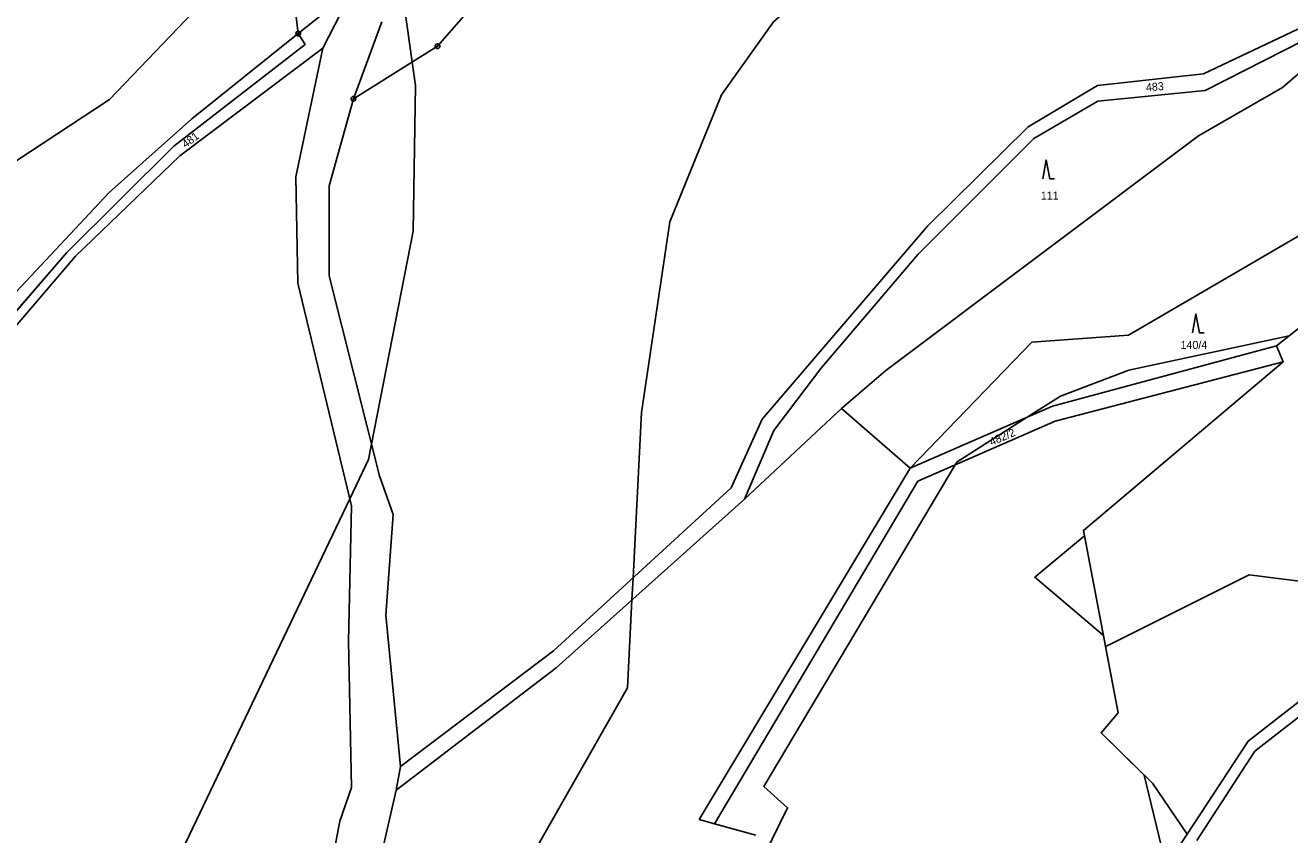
# Model space of a CAD drawing. Extents: x -547623 to -538651, y -1096714 to -1086522.
# Drawn here: x -544381.9 to -544113.4, y -1094736.7 to -1094564.7 of the extents above; entities that cross this region are included whole.
import ezdxf

# ---------------------------------------------------------------- set-up
doc = ezdxf.new("R2010")
doc.units = 0
for name, color, linetype in [('podzemní_provozovana', 7, 'Continuous'), ('Vrstva 1', 7, 'Continuous'), ('Vrstva 25', 7, 'Continuous'), ('Vrstva 41', 7, 'Continuous'), ('Vrstva 52', 7, 'Continuous'), ('Vrstva 83', 7, 'Continuous'), ('Vrstva 86', 7, 'Continuous')]:
    doc.layers.add(name, color=color, linetype=linetype)

msp = doc.modelspace()

# ---------------------------------------------------------------- linework, layer by layer
at = {"layer": 'Vrstva 1'}
for points in [[(-544323.9, -1094566.48), (-544325.99, -1094549.27)], [(-544281.83, -1094554.79), (-544294.33, -1094569.17)], [(-544312.38, -1094557.25), (-544318.72, -1094569.62)], [(-544312.2, -1094580.35), (-544306.16, -1094564)], [(-544323.9, -1094566.48), (-544346.53, -1094584.63)], [(-544131.65, -1094575.06), (-544111.61, -1094565.53)], [(-544100.48, -1094565.45), (-544114.86, -1094577.94)], [(-544318.72, -1094569.62), (-544349.08, -1094592.44)], [(-544324.41, -1094596.94), (-544318.72, -1094569.62)], [(-544294.33, -1094569.17), (-544312.2, -1094580.35)], [(-544131.33, -1094578.56), (-544110.29, -1094567.86)], [(-544154.18, -1094577.52), (-544131.65, -1094575.06)], [(-544168.92, -1094586.32), (-544154.18, -1094577.52)], [(-544154.13, -1094580.86), (-544131.33, -1094578.56)], [(-544114.86, -1094577.94), (-544132.76, -1094588.23)], [(-544317.33, -1094598.86), (-544312.2, -1094580.35)], [(-544167.71, -1094588.79), (-544154.13, -1094580.86)], [(-544346.53, -1094584.63), (-544364.09, -1094600.28)], [(-544190.3, -1094607.38), (-544168.92, -1094586.32)], [(-544132.76, -1094588.23), (-544199.13, -1094638.07)], [(-544192.23, -1094613.37), (-544167.71, -1094588.79)], [(-544349.08, -1094592.44), (-544371.18, -1094613.81)], [(-544324.01, -1094619.5), (-544324.41, -1094596.94)], [(-544317.32, -1094617.97), (-544317.33, -1094598.86)], [(-544364.09, -1094600.28), (-544386.87, -1094624.61)], [(-544147.59, -1094630.56), (-544100.7, -1094603.24)], [(-544225.42, -1094648.41), (-544190.3, -1094607.38)], [(-544122.16, -1094716.84), (-543983.7, -1094609)], [(-544088.17, -1094610.74), (-544116.16, -1094632.86)], [(-544212.96, -1094637.68), (-544192.23, -1094613.37)], [(-544120.79, -1094718.94), (-543982.35, -1094611.21)], [(-544371.18, -1094613.81), (-544399.29, -1094646.62)], [(-544306.66, -1094660.48), (-544317.32, -1094617.97)], [(-544312.63, -1094666.83), (-544324.01, -1094619.5)], [(-544193.94, -1094658.82), (-544168.14, -1094632.05)], [(-544168.14, -1094632.05), (-544147.59, -1094630.56)], [(-544163.71, -1094645.68), (-544116.16, -1094632.86)], [(-544116.16, -1094632.86), (-544114.71, -1094636.22)], [(-544114.71, -1094636.22), (-544163.15, -1094648.86)], [(-544114.71, -1094636.22), (-544157.16, -1094672.05)], [(-544222.92, -1094650.8), (-544212.96, -1094637.68)], [(-544199.13, -1094638.07), (-544208.52, -1094646.16)], [(-544193.94, -1094658.82), (-544163.71, -1094645.68)], [(-544231.97, -1094662.99), (-544225.42, -1094648.41)], [(-544208.52, -1094646.16), (-544229.14, -1094665.39)], [(-544193.94, -1094658.82), (-544208.52, -1094646.16)], [(-544229.14, -1094665.39), (-544222.92, -1094650.8)], [(-544163.15, -1094648.86), (-544192.3, -1094661.6)], [(-544238.77, -1094733.51), (-544193.94, -1094658.82)], [(-544303.75, -1094668.68), (-544306.66, -1094660.48)], [(-544192.3, -1094661.6), (-544235.5, -1094734.38)], [(-544269.67, -1094697.63), (-544231.97, -1094662.99)], [(-544313.23, -1094695.59), (-544312.63, -1094666.83)], [(-544229.14, -1094665.39), (-544269.15, -1094701.29)], [(-544305.32, -1094690.04), (-544303.75, -1094668.68)], [(-544157.16, -1094672.05), (-544149.79, -1094710.8)], [(-544302.17, -1094722.2), (-544305.32, -1094690.04)], [(-544312.63, -1094726.68), (-544313.23, -1094695.59)], [(-544302.17, -1094722.2), (-544269.67, -1094697.63)], [(-544269.15, -1094701.29), (-544303.12, -1094727.23)], [(-544149.79, -1094710.8), (-544153.43, -1094715.06)], [(-544153.43, -1094715.06), (-544142.48, -1094725.77)], [(-544135.15, -1094736.61), (-544122.16, -1094716.84)], [(-544133.08, -1094737.94), (-544120.79, -1094718.94)], [(-544303.12, -1094727.23), (-544302.17, -1094722.2)], [(-544142.48, -1094725.77), (-544135.15, -1094736.61)], [(-544328.97, -1094840.29), (-544303.12, -1094727.23)], [(-544315.09, -1094733.84), (-544312.63, -1094726.68)], [(-544334.97, -1094838.22), (-544315.09, -1094733.84)], [(-544235.5, -1094734.38), (-544238.77, -1094733.51)], [(-544226.72, -1094736.83), (-544235.5, -1094734.38)], [(-544180.29, -1094805.17), (-544135.15, -1094736.61)]]:
    msp.add_lwpolyline(points, dxfattribs=at)
at = {"layer": 'Vrstva 25'}
for points in [[(-544165.81, -1094597.32), (-544165.11, -1094593.32), (-544164.31, -1094597.32), (-544163.31, -1094597.32)], [(-544133.99, -1094630.1), (-544133.29, -1094626.1), (-544132.49, -1094630.1), (-544131.49, -1094630.1)]]:
    msp.add_lwpolyline(points, dxfattribs=at)
at = {"layer": 'Vrstva 41'}
for p, q in [((-544322.47, -1094568.79), (-544350.35, -1094590.41)), ((-544322.47, -1094568.79), (-544350.35, -1094590.41)), ((-544350.35, -1094590.41), (-544373.06, -1094613.03)), ((-544350.35, -1094590.41), (-544373.06, -1094613.03)), ((-544373.06, -1094613.03), (-544397.44, -1094641.23)), ((-544373.06, -1094613.03), (-544397.44, -1094641.23))]:
    msp.add_line(p, q, dxfattribs=at)
for points in [[(-544312.38, -1094557.25), (-544323.9, -1094566.48)], [(-544312.38, -1094557.25), (-544323.9, -1094566.48)], [(-544323.9, -1094566.48), (-544322.47, -1094568.79)], [(-544323.9, -1094566.48), (-544322.47, -1094568.79)]]:
    msp.add_lwpolyline(points, dxfattribs=at)
at = {"layer": 'Vrstva 52'}
for points in [[(-544350, -1094743), (-544312.98, -1094665.36), (-544309, -1094657), (-544308.36, -1094653.71), (-544299.5, -1094608.5), (-544299, -1094577.5), (-544299.69, -1094572.53), (-544301.75, -1094557.82), (-544302, -1094556), (-544304.91, -1094549.36), (-544321.5, -1094511.5)], [(-544103.5, -1094520.5), (-544124, -1094519), (-544175.5, -1094532.5), (-544198.5, -1094542.5), (-544223, -1094564), (-544234, -1094579.5), (-544245, -1094606.5), (-544251, -1094647), (-544252.8, -1094682.13), (-544253.04, -1094686.84), (-544254, -1094705.5), (-544275, -1094742.5)], [(-544507.11, -1094826.06), (-544507.22, -1094822.54), (-544508.77, -1094807.58), (-544504.91, -1094796.33), (-544486.45, -1094764.78), (-544477.63, -1094744.96), (-544475.79, -1094740.74), (-544459.21, -1094713.82), (-544426.74, -1094677.75), (-544397.44, -1094641.23), (-544373.06, -1094613.03), (-544350.35, -1094590.41), (-544322.47, -1094568.79), (-544323.9, -1094566.48), (-544312.38, -1094557.25), (-544328.81, -1094529)], [(-544400.5, -1094604.5), (-544364, -1094580.5), (-544343, -1094558.5), (-544335.5, -1094545), (-544333.17, -1094539.42), (-544330.36, -1094532.7), (-544328.81, -1094529)], [(-544328.81, -1094529), (-544326.07, -1094533.72), (-544312.38, -1094557.25), (-544323.9, -1094566.48), (-544322.47, -1094568.79), (-544350.35, -1094590.41)], [(-544350.35, -1094590.41), (-544373.06, -1094613.03), (-544397.44, -1094641.23), (-544426.74, -1094677.75), (-544459.21, -1094713.82), (-544475.79, -1094740.74), (-544477.63, -1094744.96), (-544486.45, -1094764.78), (-544504.91, -1094796.33), (-544508.77, -1094807.58), (-544507.22, -1094822.54), (-544507.11, -1094826.06)], [(-544169, -1094773.5), (-544200.5, -1094804), (-544262.09, -1094843.94), (-544264.5, -1094845.5), (-544264.5, -1094844.45), (-544264.5, -1094841.5), (-544236.5, -1094796.5), (-544239.5, -1094791.5), (-544241, -1094774), (-544220, -1094731), (-544225, -1094726.5), (-544184.38, -1094658.14), (-544184, -1094657.5), (-544169.12, -1094648.03), (-544162, -1094643.5), (-544147.5, -1094638), (-544113.47, -1094630.74), (-544116.16, -1094632.86), (-544114.71, -1094636.22), (-544157.16, -1094672.05), (-544156.93, -1094673.24), (-544167.5, -1094682), (-544152.91, -1094694.38), (-544152.47, -1094696.69)], [(-544152.47, -1094696.69), (-544151, -1094696), (-544122, -1094681.5), (-544094.5, -1094685)], [(-544152.47, -1094696.69), (-544149.79, -1094710.8), (-544153.43, -1094715.06), (-544144.26, -1094724.03), (-544139.61, -1094743.38), (-544138.75, -1094746.94), (-544145.04, -1094756.92), (-544150.07, -1094759.26), (-544157, -1094762.5), (-544169, -1094773.5)]]:
    msp.add_lwpolyline(points, dxfattribs=at)
at = {"layer": 'Vrstva 83'}
for centre, radius in [((-544323.9, -1094566.48), 0.5), ((-544323.9, -1094566.48), 0.1), ((-544294.33, -1094569.17), 0.5), ((-544294.33, -1094569.17), 0.1), ((-544312.2, -1094580.35), 0.5), ((-544312.2, -1094580.35), 0.1)]:
    msp.add_circle(centre, radius, dxfattribs=at)

# ---------------------------------------------------------------- texts
at = {"layer": 'podzemní_provozovana'}
msp.add_text('481', height=1.7, rotation=36.0867, dxfattribs=at).set_placement((-544347.85, -1094590.87))
at = {"layer": 'Vrstva 86'}
for s, rotation, p in [('483', 4.7942, (-544143.82, -1094578.79)), ('482/2', 23.2507, (-544176.67, -1094654.11))]:
    msp.add_text(s, height=1.7, rotation=rotation, dxfattribs=at).set_placement(p)
for s, p in [('111', (-544166.21, -1094601.75)), ('140/4', (-544136.55, -1094633.5))]:
    msp.add_text(s, height=1.7, dxfattribs=at).set_placement(p)

doc.saveas('drawing.dxf')
